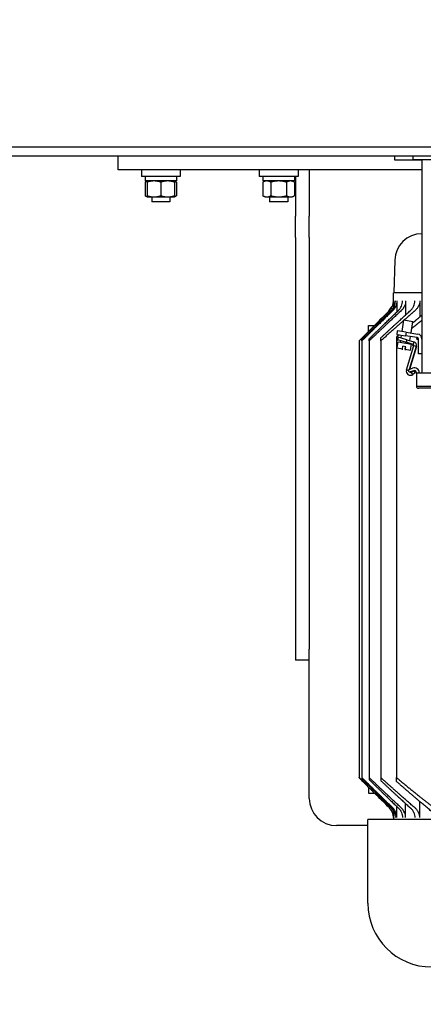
# Model space of a CAD drawing. Header units: inches. Extents: x 18 to 846, y -67 to 561.
# Tile 306 of 656: x 277 to 288, y 445 to 473. Entities that reach past the tile are written whole.
import ezdxf

# ---------------------------------------------------------------- set-up
doc = ezdxf.new("R2010")
doc.units = ezdxf.units.IN
doc.header["$LTSCALE"] = 24
doc.header["$MEASUREMENT"] = 0
doc.layers.add('Dimension (ANSI)', color=7, linetype='Continuous', lineweight=25)
doc.layers.add('Visible (ANSI)', color=7, linetype='Continuous', lineweight=30)
doc.styles.add('Note Text (ANSI)', font='tahoma.ttf')
doc.dimstyles.new('SB Fraction-16 (ANSI)', dxfattribs={"dimscale": 24, "dimtxt": 0.125, "dimasz": 0.098425, "dimexe": 0.125, "dimexo": 0.0625, "dimgap": 0.031496, "dimtad": 0, "dimtih": 1, "dimtoh": 1, "dimdec": 4, "dimrnd": 1e-08, "dimzin": 0, "dimdsep": 46, "dimlunit": 5, "dimtxsty": 'Note Text (ANSI)', "dimcen": 0.09, "dimdle": 0.393701, "dimclrd": 256, "dimclre": 256, "dimclrt": 256, "dimadec": 0, "dimazin": 3, "dimtfac": 0.96, "dimtofl": 0, "dimtmove": 0, "dimatfit": 3, "dimfxl": 1, "dimfrac": 2, "dimtolj": 1, "dimtzin": 12, "dimlwd": -1, "dimlwe": -1, "dimarcsym": 0})

# ---------------------------------------------------------------- blocks, each defined once
blk = doc.blocks.new('*D18')
at = {"layer": 'Defpoints', "color": 0, "transparency": 16777216}
for p in [(331.678, 544.007), (242.86, 406.007), (331.678, 406.007)]:
    blk.add_point(p, dxfattribs=at)
at = {"layer": 'Dimension (ANSI)', "transparency": 16777216}
for p, q in [((330.178, 544.007), (239.86, 544.007)), ((242.86, 541.645), (242.86, 486.331)), ((242.86, 408.369), (242.86, 481.682)), ((330.178, 406.007), (239.86, 406.007))]:
    blk.add_line(p, q, dxfattribs=at)
for points in [[(242.466, 541.645), (243.253, 541.645), (242.86, 544.007)], [(242.466, 408.369), (243.253, 408.369), (242.86, 406.007)]]:
    blk.add_solid(points, dxfattribs=at)
at = {"layer": 'Dimension (ANSI)', "transparency": 16777216, "insert": (239.783, 485.575), "char_height": 3, "attachment_point": 1, "style": 'Note Text (ANSI)'}
blk.add_mtext('\\A1;138', dxfattribs=at)

msp = doc.modelspace()

# ---------------------------------------------------------------- linework, layer by layer
at = {"layer": 'Visible (ANSI)'}
for p, q in [((292.69931, 469.00683), (272.55542, 469.00683)), ((292.69931, 468.75683), (273.0304, 468.75683)), ((279.45699, 468.38183), (279.45699, 468.75683)), ((287.05343, 468.75683), (287.05343, 468.65683)), ((287.05343, 468.75683), (287.05343, 468.65683)), ((287.55343, 468.75683), (287.55343, 468.65683)), ((287.55343, 468.75683), (287.55343, 468.65683)), ((287.05343, 468.65783), (287.55343, 468.65783)), ((287.05343, 468.65683), (287.05343, 468.65783)), ((287.05343, 468.65683), (287.55343, 468.65683)), ((287.05343, 468.65683), (287.55343, 468.65683)), ((287.80343, 468.65783), (287.55343, 468.65783)), ((287.55343, 468.65683), (287.80343, 468.65683)), ((287.80343, 468.65683), (287.55343, 468.65683)), ((287.80343, 468.65683), (287.80343, 468.65783)), ((297.80343, 468.65683), (287.80343, 468.65683)), ((287.80343, 468.65683), (287.80343, 462.81433)), ((287.80343, 468.38183), (279.45699, 468.38183)), ((280.10142, 468.38183), (280.10142, 468.20483)), ((281.16442, 468.20483), (280.10142, 468.20483)), ((280.19842, 468.20483), (280.19842, 468.07983)), ((281.06742, 468.20483), (281.06742, 468.07983)), ((281.16442, 468.38183), (281.16442, 468.20483)), ((283.33666, 468.38183), (283.33666, 468.20483)), ((284.39966, 468.20483), (283.33666, 468.20483)), ((283.43366, 468.20483), (283.43366, 468.07983)), ((284.30266, 468.20483), (284.30266, 468.07983)), ((284.33199, 468.20483), (284.33199, 467.1117)), ((284.39966, 468.38183), (284.39966, 468.20483)), ((284.70699, 468.38183), (284.70699, 467.1117)), ((281.06742, 468.07983), (280.19842, 468.07983)), ((280.25792, 468.07983), (280.19991, 468.04634)), ((280.19991, 468.04634), (280.19991, 467.67533)), ((280.25792, 468.04634), (280.25792, 467.67533)), ((280.63292, 468.04634), (280.63292, 467.67533)), ((281.00792, 468.07983), (281.06593, 468.04634)), ((281.00792, 468.04634), (281.00792, 467.67533)), ((281.06593, 468.04634), (281.06593, 467.67533)), ((284.30266, 468.07983), (283.43366, 468.07983)), ((283.49316, 468.07983), (283.43514, 468.04634)), ((283.43514, 468.04634), (283.43514, 467.67533)), ((283.65165, 468.04634), (283.65165, 467.67533)), ((284.08466, 468.04634), (284.08466, 467.67533)), ((284.24316, 468.07983), (284.30117, 468.04634)), ((284.30117, 468.04634), (284.30117, 467.67533)), ((280.25792, 467.64183), (280.19991, 467.67533)), ((280.25792, 467.64183), (280.44542, 467.64183)), ((280.38292, 467.64183), (280.38292, 467.50683)), ((280.44542, 467.64183), (280.82042, 467.64183)), ((280.82042, 467.64183), (281.00792, 467.64183)), ((280.88292, 467.64183), (280.88292, 467.50683)), ((281.00792, 467.64183), (281.06593, 467.67533)), ((283.49316, 467.64183), (283.43514, 467.67533)), ((283.49316, 467.64183), (283.5434, 467.64183)), ((283.5434, 467.64183), (283.86816, 467.64183)), ((283.61816, 467.64183), (283.61816, 467.50683)), ((283.86816, 467.64183), (284.19292, 467.64183)), ((284.11816, 467.64183), (284.11816, 467.50683)), ((284.19292, 467.64183), (284.24316, 467.64183)), ((284.24316, 467.64183), (284.30117, 467.67533)), ((280.88292, 467.50683), (280.38292, 467.50683)), ((284.11816, 467.50683), (283.61816, 467.50683)), ((284.33199, 466.52356), (284.33199, 467.1117)), ((284.70699, 466.52356), (284.70699, 467.1117)), ((284.33199, 466.52356), (284.33199, 454.92885)), ((284.70699, 466.52356), (284.70699, 455.22558)), ((287.80343, 466.63257), (287.80329, 466.63257)), ((287.05355, 465.9022), (287.03012, 465.00757)), ((287.80343, 465.00757), (287.01974, 465.00757)), ((287.01974, 464.78857), (287.01974, 465.00757)), ((287.02115, 464.78857), (287.02115, 464.59802)), ((287.11437, 464.78857), (287.11437, 464.48353)), ((287.35408, 464.78857), (287.35408, 464.4021)), ((287.7424, 464.78857), (287.7424, 464.34502)), ((286.90991, 464.5234), (286.07778, 463.69127)), ((286.33199, 464.11457), (286.50107, 464.11457)), ((286.33199, 463.94549), (286.33199, 464.11457)), ((287.25711, 463.94576), (287.3077, 464.2652)), ((287.25711, 463.94576), (287.3077, 464.2652)), ((287.3077, 464.2652), (287.30755, 464.26421)), ((287.30755, 464.26421), (287.55447, 464.2251)), ((287.3077, 464.2652), (287.55463, 464.22609)), ((287.3077, 464.2652), (287.55463, 464.22609)), ((287.50403, 463.90665), (287.55463, 464.22609)), ((287.50403, 463.90665), (287.55463, 464.22609)), ((287.55463, 464.22609), (287.55447, 464.2251)), ((287.12407, 463.96683), (287.10843, 463.86806)), ((287.12407, 463.96683), (287.10843, 463.86806)), ((287.10843, 463.86806), (287.10859, 463.86905)), ((287.10843, 463.86806), (287.35535, 463.82896)), ((287.10843, 463.86806), (287.35535, 463.82896)), ((287.10859, 463.86905), (287.35551, 463.82994)), ((287.12407, 463.96683), (287.12392, 463.96585)), ((287.37084, 463.92674), (287.12392, 463.96585)), ((287.37099, 463.92772), (287.12407, 463.96683)), ((287.37099, 463.92772), (287.12407, 463.96683)), ((287.22939, 463.77072), (287.24147, 463.84699)), ((287.22939, 463.77072), (287.24147, 463.84699)), ((287.37099, 463.92772), (287.35535, 463.82896)), ((287.37099, 463.92772), (287.35535, 463.82896)), ((287.66969, 463.77917), (287.35535, 463.82896)), ((287.66969, 463.77917), (287.35535, 463.82896)), ((287.66984, 463.78016), (287.35551, 463.82994)), ((287.37084, 463.92674), (287.68517, 463.87695)), ((287.37099, 463.92772), (287.68533, 463.87794)), ((287.37099, 463.92772), (287.68533, 463.87794)), ((287.68533, 463.87794), (287.68517, 463.87695)), ((286.07778, 463.69127), (286.07778, 463.69049)), ((286.07778, 463.69049), (286.07778, 451.69965)), ((286.15407, 463.69049), (286.15407, 463.71842)), ((286.15407, 463.69049), (286.15407, 451.69965)), ((286.35359, 463.69049), (286.35359, 463.74589)), ((286.35359, 463.69049), (286.35359, 451.69965)), ((286.6726, 463.69049), (286.6726, 463.77236)), ((286.6726, 463.69049), (286.6726, 451.69965)), ((287.10509, 463.79732), (287.10509, 463.69049)), ((287.10509, 463.69049), (287.10509, 451.69965)), ((287.1224, 463.49475), (287.14898, 463.66261)), ((287.1224, 463.49475), (287.14898, 463.66261)), ((287.15027, 463.7949), (287.12843, 463.72347)), ((287.15027, 463.7949), (287.12843, 463.72347)), ((287.12843, 463.72347), (287.12872, 463.72442)), ((287.12843, 463.72347), (287.36751, 463.65037)), ((287.12843, 463.72347), (287.36751, 463.65037)), ((287.12872, 463.72442), (287.3678, 463.65133)), ((287.14898, 463.66261), (287.51937, 463.60395)), ((287.38935, 463.72181), (287.15027, 463.7949)), ((287.21072, 463.65283), (287.21759, 463.69621)), ((287.38935, 463.72181), (287.36751, 463.65037)), ((287.38935, 463.72181), (287.36751, 463.65037)), ((287.56083, 463.59127), (287.36751, 463.65037)), ((287.56083, 463.59127), (287.36751, 463.65037)), ((287.56112, 463.59223), (287.3678, 463.65133)), ((287.37494, 462.89674), (287.57762, 463.55968)), ((287.37494, 462.89674), (287.57762, 463.55968)), ((287.3759, 462.89644), (287.57858, 463.55939)), ((287.38935, 463.72181), (287.58267, 463.66271)), ((287.45764, 463.61372), (287.45901, 463.6224)), ((287.47081, 463.6969), (287.48839, 463.80788)), ((287.47081, 463.6969), (287.48839, 463.80788)), ((287.49278, 463.43609), (287.51937, 463.60395)), ((287.49278, 463.43609), (287.51937, 463.60395)), ((287.58267, 463.66271), (287.55343, 463.56708)), ((287.55343, 463.56708), (287.56112, 463.59223)), ((287.64906, 463.53784), (287.55343, 463.56708)), ((287.55343, 463.56708), (287.57858, 463.55939)), ((287.56083, 463.59127), (287.56112, 463.59223)), ((287.57762, 463.55968), (287.57858, 463.55939)), ((287.66343, 463.73966), (287.66984, 463.78016)), ((287.66343, 463.73966), (287.70443, 463.73966)), ((287.66969, 463.77917), (287.66984, 463.78016)), ((287.70343, 463.33683), (287.70343, 463.73966)), ((287.70343, 463.33683), (287.70343, 463.73966)), ((287.70343, 463.73966), (287.70443, 463.73966)), ((287.70443, 463.33683), (287.70443, 463.73966)), ((287.1224, 463.49475), (287.26956, 463.47144)), ((287.26505, 463.44292), (287.26956, 463.47144)), ((287.26505, 463.44292), (287.26603, 463.44276)), ((287.26603, 463.44276), (287.27055, 463.47129)), ((287.26956, 463.47144), (287.28051, 463.54053)), ((287.27055, 463.47129), (287.26956, 463.47144)), ((287.27055, 463.47129), (287.28149, 463.54037)), ((287.27055, 463.47129), (287.28149, 463.54037)), ((287.27055, 463.47129), (287.27075, 463.47125)), ((287.27075, 463.47125), (287.28169, 463.54034)), ((287.28149, 463.54037), (287.28051, 463.54053)), ((287.28149, 463.54037), (287.28165, 463.54136)), ((287.35557, 463.52864), (287.28149, 463.54037)), ((287.35557, 463.52864), (287.28149, 463.54037)), ((287.35573, 463.52963), (287.28165, 463.54136)), ((287.34463, 463.45955), (287.34011, 463.43103)), ((287.3411, 463.43088), (287.34011, 463.43103)), ((287.34562, 463.4594), (287.3411, 463.43088)), ((287.34443, 463.45958), (287.35537, 463.52867)), ((287.34463, 463.45955), (287.34443, 463.45958)), ((287.34463, 463.45955), (287.35557, 463.52864)), ((287.34463, 463.45955), (287.35557, 463.52864)), ((287.34463, 463.45955), (287.34562, 463.4594)), ((287.34562, 463.4594), (287.35656, 463.52849)), ((287.34562, 463.4594), (287.49278, 463.43609)), ((287.35557, 463.52864), (287.35573, 463.52963)), ((287.35557, 463.52864), (287.35656, 463.52849)), ((287.6481, 463.53813), (287.45563, 462.90859)), ((287.64906, 463.53784), (287.45659, 462.9083)), ((287.64906, 463.53784), (287.45659, 462.9083)), ((287.64906, 463.53784), (287.6481, 463.53813)), ((287.80343, 463.33683), (287.70343, 463.33683)), ((287.70343, 463.33683), (287.70443, 463.33683)), ((287.37494, 462.89674), (287.43528, 462.87829)), ((287.37494, 462.89674), (287.3759, 462.89644)), ((287.42813, 462.89794), (287.54696, 462.94119)), ((287.42813, 462.89794), (287.54696, 462.94119)), ((287.42813, 462.89794), (287.42907, 462.89828)), ((287.45368, 462.82775), (287.42813, 462.89794)), ((287.45368, 462.82775), (287.42813, 462.89794)), ((287.42813, 462.89794), (287.42847, 462.897)), ((287.42847, 462.897), (287.5473, 462.94025)), ((287.45462, 462.82809), (287.42907, 462.89828)), ((287.57251, 462.871), (287.45368, 462.82775)), ((287.45368, 462.82775), (287.45462, 462.82809)), ((287.45659, 462.9083), (287.45563, 462.90859)), ((287.55406, 462.76677), (287.49953, 462.84444)), ((287.52233, 462.83577), (287.57251, 462.871)), ((287.54696, 462.94119), (287.5473, 462.94025)), ((287.61543, 462.80986), (287.55406, 462.76677)), ((287.57251, 462.871), (287.61543, 462.80986)), ((287.65343, 462.81433), (297.05263, 462.81433)), ((287.65343, 462.81433), (287.65343, 462.43933)), ((287.65343, 462.81433), (287.65343, 462.43933)), ((287.65343, 462.81433), (287.65443, 462.81433)), ((287.65443, 462.81433), (287.65443, 462.43933)), ((297.95343, 462.43933), (287.65343, 462.43933)), ((287.65343, 462.43933), (287.65443, 462.43933)), ((297.95343, 462.43933), (287.65343, 462.43933)), ((287.65343, 462.43933), (287.65443, 462.43933)), ((297.90343, 462.38933), (287.70343, 462.38933)), ((284.70699, 451.13183), (284.70699, 455.22558)), ((284.70699, 454.92885), (284.33199, 454.92885)), ((286.07778, 451.69886), (286.07778, 451.69965)), ((286.90991, 450.86673), (286.07778, 451.69886)), ((286.15407, 451.69965), (286.15407, 451.67171)), ((286.35359, 451.69965), (286.35359, 451.64424)), ((286.6726, 451.69965), (286.6726, 451.61777)), ((287.10509, 451.59281), (287.10509, 451.69965)), ((286.33199, 451.44465), (286.33199, 451.27557)), ((286.33199, 451.27557), (286.50107, 451.27557)), ((287.11437, 450.60157), (287.11437, 450.9066)), ((287.35408, 450.60157), (287.35408, 450.98803)), ((287.7424, 450.60157), (287.7424, 451.04511)), ((287.01974, 450.60157), (287.01974, 450.55244)), ((287.02115, 450.60157), (287.02115, 450.79211)), ((286.31699, 450.38183), (285.45699, 450.38183)), ((292.32699, 450.55244), (286.31699, 450.55244)), ((286.31699, 448.25244), (286.31699, 450.55244))]:
    msp.add_line(p, q, dxfattribs=at)
for centre, radius, start, end in [((287.80329, 465.88257), 0.75, 90, 178.5), ((287.20699, 464.38183), 0.34375, 128.333445, 160.534725), ((286.64474, 464.78857), 0.375, 315, 0), ((287.66343, 463.73966), 0.14, 0, 81), ((287.55343, 463.56708), 0.0253, 343, 73), ((287.55343, 463.56708), 0.0263, 343, 73), ((287.55343, 463.56708), 0.1, 343, 73), ((287.55343, 463.56708), 0.1, 343, 73), ((287.66343, 463.73966), 0.04, 0, 81), ((287.66343, 463.73966), 0.041, 0, 81), ((287.48683, 462.86253), 0.117, 163, 305.072744), ((287.48683, 462.86253), 0.117, 163, 305.072744), ((287.49532, 462.87423), 0.047, 238.784221, 305.072744), ((287.59313, 462.81433), 0.135, 0, 110), ((287.59313, 462.81433), 0.0603, 0, 110), ((287.70343, 462.43933), 0.05, 179.999775, 270.000017), ((287.70343, 462.43933), 0.05, 179.999775, 270.000017), ((285.45699, 451.13183), 0.75, 180, 270), ((286.64474, 450.60157), 0.375, 0, 45), ((288.06699, 448.25244), 1.75, 180, 270)]:
    msp.add_arc(centre, radius, start, end, dxfattribs=at)
for centre, major_axis, ratio, start_param, end_param in [((286.64585, 464.78855), (-0.37522, -0.00821), 0.99916777, 2.33433866, 3.11973295), ((286.69629, 464.78849), (0.37713, 0.00625), 0.99414189, 5.48133255, 6.26671122), ((286.64585, 450.60158), (0.37522, -0.00821), 0.99916777, 0.0218597, 0.80725399), ((286.69629, 450.60164), (-0.37713, 0.00625), 0.99414189, 3.15806674, 3.94344541)]:
    msp.add_ellipse(centre, major_axis=major_axis, ratio=ratio, start_param=start_param, end_param=end_param, dxfattribs=at)
for points, weights in [([(280.25792, 468.0722), (280.23049, 468.064), (280.19991, 468.04634)], [1.01895290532, 1.01965956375, 1]), ([(280.25792, 468.04634), (280.25792, 468.07983), (280.25792, 468.07983)], [1, 1.0379548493, 1]), ([(280.44542, 468.07983), (280.3584, 468.07983), (280.25792, 468.04634)], [1, 1.0379548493, 1]), ([(280.63292, 468.04634), (280.53244, 468.07983), (280.44542, 468.07983)], [1, 1.0379548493, 1]), ([(280.82042, 468.07983), (280.7334, 468.07983), (280.63292, 468.04634)], [1, 1.0379548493, 1]), ([(281.00792, 468.04634), (280.90744, 468.07983), (280.82042, 468.07983)], [1, 1.0379548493, 1]), ([(281.00792, 468.07983), (281.00792, 468.07983), (281.00792, 468.04634)], [1, 1.0379548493, 1]), ([(281.06593, 468.04634), (281.03534, 468.064), (281.00792, 468.0722)], [1, 1.01965956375, 1.01895290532]), ([(283.5434, 468.07983), (283.49316, 468.07983), (283.43514, 468.04634)], [1, 1.0379548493, 1]), ([(283.65165, 468.04634), (283.59364, 468.07983), (283.5434, 468.07983)], [1, 1.0379548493, 1]), ([(283.86816, 468.07983), (283.76768, 468.07983), (283.65165, 468.04634)], [1, 1.0379548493, 1]), ([(284.08466, 468.04634), (283.96864, 468.07983), (283.86816, 468.07983)], [1, 1.0379548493, 1]), ([(284.19292, 468.07983), (284.14268, 468.07983), (284.08466, 468.04634)], [1, 1.0379548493, 1]), ([(284.30117, 468.04634), (284.24316, 468.07983), (284.19292, 468.07983)], [1, 1.0379548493, 1]), ([(280.19991, 467.67533), (280.23049, 467.65767), (280.25792, 467.64947)], [1, 1.01965956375, 1.01895290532]), ([(280.25792, 467.64183), (280.25792, 467.64183), (280.25792, 467.67533)], [1, 1.0379548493, 1]), ([(280.25792, 467.67533), (280.3584, 467.64183), (280.44542, 467.64183)], [1, 1.0379548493, 1]), ([(280.44542, 467.64183), (280.53244, 467.64183), (280.63292, 467.67533)], [1, 1.0379548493, 1]), ([(280.63292, 467.67533), (280.7334, 467.64183), (280.82042, 467.64183)], [1, 1.0379548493, 1]), ([(280.82042, 467.64183), (280.90744, 467.64183), (281.00792, 467.67533)], [1, 1.0379548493, 1]), ([(281.00792, 467.64947), (281.03534, 467.65767), (281.06593, 467.67533)], [1.01895290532, 1.01965956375, 1]), ([(281.00792, 467.67533), (281.00792, 467.64183), (281.00792, 467.64183)], [1, 1.0379548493, 1]), ([(283.43514, 467.67533), (283.49316, 467.64183), (283.5434, 467.64183)], [1, 1.0379548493, 1]), ([(283.5434, 467.64183), (283.59364, 467.64183), (283.65165, 467.67533)], [1, 1.0379548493, 1]), ([(283.65165, 467.67533), (283.76768, 467.64183), (283.86816, 467.64183)], [1, 1.0379548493, 1]), ([(283.86816, 467.64183), (283.96864, 467.64183), (284.08466, 467.67533)], [1, 1.0379548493, 1]), ([(284.08466, 467.67533), (284.14268, 467.64183), (284.19292, 467.64183)], [1, 1.0379548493, 1]), ([(284.19292, 467.64183), (284.24316, 467.64183), (284.30117, 467.67533)], [1, 1.0379548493, 1]), ([(286.15407, 463.71842), (286.58479, 464.14732), (286.963, 464.5234)], [1.05077339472, 1.03560549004, 1.01630918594]), ([(287.00218, 464.5234), (286.60655, 464.1359), (286.15407, 463.69049)], [1.01666641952, 1.03697592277, 1.05276135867]), ([(286.35359, 463.74589), (286.77983, 464.16066), (287.15567, 464.5234)], [1.05168204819, 1.03638389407, 1.0170125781]), ([(287.23645, 464.5234), (286.82461, 464.13833), (286.35359, 463.69049)], [1.01779519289, 1.03928957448, 1.05587802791]), ([(286.6726, 463.77236), (287.10448, 464.17475), (287.48683, 464.5234)], [1.05439602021, 1.03851989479, 1.01843013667]), ([(287.61513, 464.5234), (287.46947, 464.39728), (287.31729, 464.26368)], [1.01982551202, 1.02751071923, 1.03459981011]), ([(287.80343, 464.39652), (287.67761, 464.29053), (287.54718, 464.17909)], [1.01777471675, 1.02418769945, 1.03017589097]), ([(287.30588, 464.25366), (287.00328, 463.98788), (286.6726, 463.69049)], [1.03513394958, 1.04946123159, 1.06133810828]), ([(287.52428, 464.03446), (287.66638, 464.14952), (287.80343, 464.25826)], [1.04148656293, 1.03524943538, 1.02852338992]), ([(287.17433, 463.85763), (287.13987, 463.82766), (287.10509, 463.79732)], [1.04624488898, 1.04762864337, 1.04898438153]), ([(287.10509, 463.69049), (287.12279, 463.70519), (287.14041, 463.71981)], [1.05862236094, 1.05795562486, 1.05728176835]), ([(287.20933, 463.77685), (287.22144, 463.78685), (287.23352, 463.79681)], [1.0546122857, 1.05413709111, 1.05365849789]), ([(287.00218, 450.86673), (286.60655, 451.25423), (286.15407, 451.69965)], [1.01666294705, 1.03697262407, 1.05275825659]), ([(286.15407, 451.67171), (286.58479, 451.24281), (286.963, 450.86673)], [1.05077339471, 1.03560549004, 1.01630918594]), ([(287.23645, 450.86673), (286.82461, 451.25181), (286.35359, 451.69965)], [1.01779139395, 1.03928596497, 1.05587463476]), ([(287.61513, 450.86673), (287.17545, 451.24742), (286.6726, 451.69965)], [1.01982162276, 1.04337850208, 1.06133463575]), ([(287.10509, 451.69965), (287.7405, 451.17166), (288.28556, 450.7569)], [1.05862236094, 1.03520143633, 1.00299421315]), ([(286.35359, 451.64424), (286.77983, 451.22947), (287.15567, 450.86673)], [1.05168546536, 1.0363873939, 1.01701614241]), ([(286.6726, 451.61777), (287.10448, 451.21538), (287.48683, 450.86673)], [1.05439994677, 1.03852391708, 1.018434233]), ([(288.08685, 450.7569), (287.62958, 451.13536), (287.10509, 451.59281)], [1.00268419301, 1.0289065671, 1.04898438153])]:
    msp.add_rational_spline(points, weights, degree=2, dxfattribs=at)
for points, knots in [([(287.11437, 464.78857), (287.11437, 464.76546), (287.11204, 464.74024), (287.10203, 464.69087), (287.09435, 464.66673), (287.07629, 464.62392), (287.0642, 464.60133), (287.03549, 464.55925), (287.01887, 464.53975), (287.00218, 464.5234)], [2.848852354, 2.848852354, 2.848852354, 2.848852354, 3.024905, 3.024905, 3.200957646, 3.200957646, 3.379013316, 3.379013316, 3.557068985, 3.557068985, 3.557068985, 3.557068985]), ([(287.15567, 464.5234), (287.1563, 464.52401), (287.15693, 464.52462), (287.17421, 464.54153), (287.19082, 464.56096), (287.21954, 464.60291), (287.23164, 464.62542), (287.24964, 464.66796), (287.25728, 464.69185), (287.26724, 464.74072), (287.26955, 464.76569), (287.26955, 464.78857)], [2.157803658, 2.157803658, 2.157803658, 2.157803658, 2.164423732, 2.164423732, 2.342094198, 2.342094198, 2.519764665, 2.519764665, 2.694077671, 2.694077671, 2.868390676, 2.868390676, 2.868390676, 2.868390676]), ([(287.35408, 464.78857), (287.35408, 464.76592), (287.35173, 464.74121), (287.34167, 464.69291), (287.33396, 464.66931), (287.31569, 464.62696), (287.3033, 464.60441), (287.27396, 464.56248), (287.25702, 464.54309), (287.23889, 464.5257), (287.23767, 464.52455), (287.23645, 464.5234)], [2.911558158, 2.911558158, 2.911558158, 2.911558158, 3.084092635, 3.084092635, 3.256627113, 3.256627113, 3.435520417, 3.435520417, 3.61441372, 3.61441372, 3.627056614, 3.627056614, 3.627056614, 3.627056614]), ([(287.48683, 464.5234), (287.48855, 464.52497), (287.49025, 464.52655), (287.50908, 464.54433), (287.52628, 464.56368), (287.55612, 464.6056), (287.56875, 464.62818), (287.58723, 464.67037), (287.595, 464.69374), (287.60514, 464.74161), (287.60752, 464.76611), (287.60752, 464.78857)], [2.227053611, 2.227053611, 2.227053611, 2.227053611, 2.244563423, 2.244563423, 2.424445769, 2.424445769, 2.604328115, 2.604328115, 2.775462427, 2.775462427, 2.94659674, 2.94659674, 2.94659674, 2.94659674]), ([(287.7424, 464.78857), (287.7424, 464.76569), (287.7398, 464.74076), (287.72875, 464.69221), (287.72031, 464.66859), (287.70002, 464.62539), (287.68594, 464.6021), (287.65288, 464.55924), (287.63392, 464.53967), (287.61513, 464.5234)], [3.021643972, 3.021643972, 3.021643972, 3.021643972, 3.195994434, 3.195994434, 3.370344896, 3.370344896, 3.559721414, 3.559721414, 3.749097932, 3.749097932, 3.749097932, 3.749097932]), ([(287.11437, 450.60157), (287.11437, 450.62467), (287.11204, 450.64989), (287.10203, 450.69926), (287.09435, 450.7234), (287.07629, 450.76621), (287.0642, 450.7888), (287.03549, 450.83089), (287.01887, 450.85038), (287.00218, 450.86673)], [-2.848854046, -2.848854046, -2.848854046, -2.848854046, -2.6728014, -2.6728014, -2.496748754, -2.496748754, -2.318693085, -2.318693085, -2.140637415, -2.140637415, -2.140637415, -2.140637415]), ([(287.15567, 450.86673), (287.1726, 450.85039), (287.18948, 450.83089), (287.21867, 450.78871), (287.23098, 450.76605), (287.24929, 450.72319), (287.25706, 450.69911), (287.2672, 450.64984), (287.26955, 450.62464), (287.26955, 450.60157)], [-3.578692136, -3.578692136, -3.578692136, -3.578692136, -3.399400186, -3.399400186, -3.220108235, -3.220108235, -3.044249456, -3.044249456, -2.868390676, -2.868390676, -2.868390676, -2.868390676]), ([(287.35408, 450.60157), (287.35408, 450.62421), (287.35173, 450.64892), (287.34167, 450.69722), (287.33396, 450.72082), (287.31569, 450.76317), (287.3033, 450.78572), (287.27396, 450.82765), (287.25702, 450.84704), (287.23889, 450.86444), (287.23767, 450.86558), (287.23645, 450.86673)], [-2.911558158, -2.911558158, -2.911558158, -2.911558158, -2.73902368, -2.73902368, -2.566489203, -2.566489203, -2.387595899, -2.387595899, -2.208702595, -2.208702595, -2.196059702, -2.196059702, -2.196059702, -2.196059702]), ([(287.48683, 450.86673), (287.48855, 450.86516), (287.49025, 450.86358), (287.50908, 450.8458), (287.52628, 450.82645), (287.55612, 450.78453), (287.56875, 450.76195), (287.58723, 450.71976), (287.595, 450.69639), (287.60514, 450.64852), (287.60752, 450.62402), (287.60752, 450.60157)], [-3.666126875, -3.666126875, -3.666126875, -3.666126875, -3.648617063, -3.648617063, -3.468734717, -3.468734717, -3.288852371, -3.288852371, -3.117718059, -3.117718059, -2.946583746, -2.946583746, -2.946583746, -2.946583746]), ([(287.7424, 450.60157), (287.7424, 450.62445), (287.7398, 450.64937), (287.72875, 450.69792), (287.72031, 450.72154), (287.70002, 450.76474), (287.68594, 450.78803), (287.65288, 450.83089), (287.63392, 450.85047), (287.61513, 450.86673)], [-3.0216952, -3.0216952, -3.0216952, -3.0216952, -2.847344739, -2.847344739, -2.672994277, -2.672994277, -2.483617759, -2.483617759, -2.294241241, -2.294241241, -2.294241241, -2.294241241])]:
    msp.add_open_spline(points, degree=3, knots=knots, dxfattribs=at)
for points in [[(286.91123, 464.5234), (286.63339, 464.24578), (286.35558, 463.96814), (286.07778, 463.69049)], [(286.91123, 450.86673), (286.63339, 451.14435), (286.35558, 451.42199), (286.07778, 451.69965)]]:
    msp.add_open_spline(points, degree=3, dxfattribs=at)

# ---------------------------------------------------------------- dimensions: what is measured, and where the dimension line sits
at = {"layer": 'Dimension (ANSI)'}
dim = msp.add_linear_dim(base=(242.85953, 406.00673), p1=(331.67843, 544.00673), p2=(331.67843, 406.00673), angle=90, dimstyle='SB Fraction-16 (ANSI)', override={"dimgap": 0.031496, "dimdec": 4, "dimtol": 0, "dimlim": 0, "dimtp": 0, "dimtm": 0, "dimtdec": 2, "dimatfit": 1}, dxfattribs=at)
dim.commit()
dim.dimension.update_dxf_attribs({"geometry": '*D18', "text_midpoint": (242.85953, 484.00673), "dimtype": 160})

doc.saveas('drawing.dxf')
